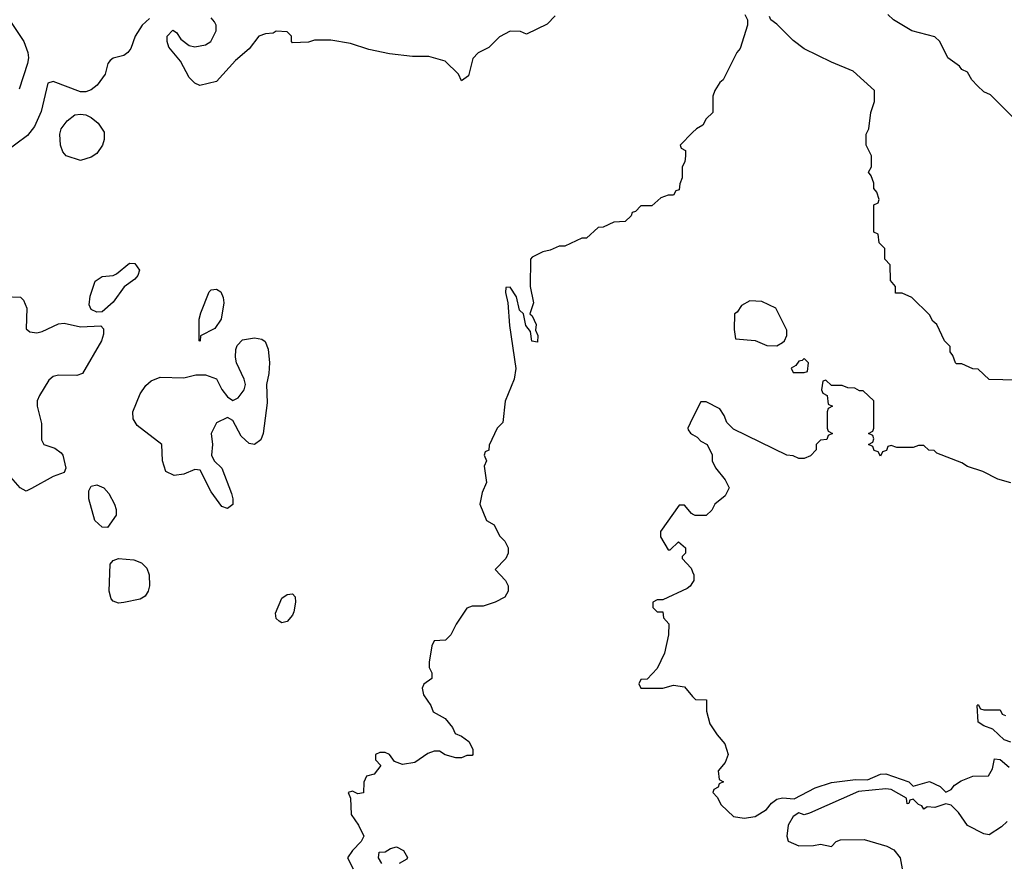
# Model space of a CAD drawing. Header units: inches. Extents: x 2380053 to 2584298, y 380219 to 546618.
# Tile 486 of 656: x 2487527 to 2491146, y 476354 to 479451. Entities that reach past the tile are written whole.
import ezdxf

# ---------------------------------------------------------------- set-up
doc = ezdxf.new("R2010")
doc.units = ezdxf.units.IN
doc.header["$MEASUREMENT"] = 0
doc.layers.add('C4487', color=7, linetype='Continuous')
doc.layers.add('C4497', color=7, linetype='Continuous')

msp = doc.modelspace()

# ---------------------------------------------------------------- linework, layer by layer
at = {"layer": 'C4487', "color": 2}
for points, elevation in [([(2488004.4, 479455.6), (2487977.3, 479430), (2487950.8, 479390), (2487934.8, 479345.2), (2487924.7, 479330), (2487910, 479319), (2487870, 479308.7), (2487859.8, 479300.2), (2487850.9, 479289.1), (2487841, 479250), (2487811, 479210), (2487790, 479193.2), (2487770, 479186), (2487750, 479185.2), (2487650, 479224), (2487630, 479218), (2487606.2, 479113.8), (2487581.6, 479058.4), (2487554.9, 479025.1), (2487470, 478961.2)], 38), ([(2487490, 479447.3), (2487542.4, 479370), (2487557.1, 479330), (2487559.3, 479310), (2487554.9, 479290), (2487524.5, 479195.5)], 34), ([(2489495.3, 479464.7), (2489465.4, 479434.6), (2489390, 479398), (2489367.3, 479407.3), (2489330, 479408), (2489290, 479388), (2489251.1, 479348.9), (2489211.6, 479328.4), (2489191.6, 479308.4), (2489176, 479244), (2489150, 479226), (2489139, 479250), (2489090, 479298), (2489030, 479315.3), (2488970, 479315.3), (2488885.6, 479325.6), (2488810, 479341.2), (2488743.2, 479363.2), (2488670, 479376), (2488610, 479375.3), (2488588.4, 479368.4), (2488530, 479366), (2488526, 479370), (2488526, 479390), (2488510, 479406), (2488470, 479408), (2488458.8, 479401.2), (2488430, 479399.3), (2488406, 479390), (2488370, 479343.7), (2488319.9, 479300.1), (2488250, 479224), (2488188.9, 479208.9), (2488170, 479218), (2488150, 479238), (2488118, 479298), (2488075.3, 479350), (2488069, 479370), (2488069.2, 479390), (2488090, 479412), (2488103.6, 479403.6), (2488118.8, 479378.8), (2488150, 479356), (2488170, 479350.8), (2488210, 479358.8), (2488229.3, 479370.7), (2488249.2, 479410), (2488249.2, 479430), (2488243.2, 479443.2), (2488230, 479457.2)], 38), ([(2490000, 479036), (2489954, 478990), (2489958, 478978), (2489974, 478970), (2489974, 478950), (2489971.6, 478928.4), (2489962, 478910), (2489962, 478870), (2489952.7, 478847.3), (2489950, 478826), (2489938, 478822), (2489930, 478806), (2489910, 478806), (2489883.6, 478796.4), (2489850, 478766), (2489810, 478766), (2489790, 478746), (2489778, 478742), (2489774, 478730), (2489751.6, 478708.4), (2489710, 478706), (2489671.6, 478688.4), (2489652.7, 478687.3), (2489610, 478648), (2489592.7, 478647.3), (2489530, 478618), (2489510, 478618), (2489476.9, 478603.1), (2489450, 478598), (2489410, 478578), (2489404.7, 478570), (2489403, 478470), (2489414.9, 478410), (2489402, 478370), (2489410, 478362), (2489424.7, 478330), (2489422, 478310), (2489431, 478290), (2489430, 478266), (2489409.5, 478269.5), (2489404.7, 478304.7), (2489386.6, 478326.6), (2489378, 478370), (2489363.7, 478383.7), (2489352.1, 478432.1), (2489330, 478468), (2489314, 478466), (2489312, 478448), (2489321, 478410), (2489327.1, 478327.1), (2489350.7, 478169.3), (2489344.7, 478130), (2489311.6, 478048.4), (2489302, 477970), (2489282, 477950), (2489252.7, 477887.3), (2489251.6, 477868.4), (2489238, 477862), (2489234, 477850), (2489242, 477830), (2489234, 477810), (2489242, 477750), (2489226.8, 477713.2), (2489218, 477670), (2489242, 477610), (2489270, 477594), (2489290, 477554), (2489310, 477534), (2489322, 477510), (2489322, 477490), (2489314, 477470), (2489274, 477430), (2489312, 477390), (2489322, 477370), (2489322, 477350), (2489310, 477328), (2489274, 477310), (2489230, 477295.3), (2489190, 477295.3), (2489170, 477288), (2489130.7, 477229.3), (2489111, 477190), (2489091.3, 477170), (2489050, 477168), (2489041, 477150), (2489031.3, 477090), (2489032, 477070), (2489042, 477050), (2489042, 477030), (2489011.6, 477008.4), (2489006, 476994), (2489011.3, 476970), (2489038, 476930), (2489046.8, 476906.8), (2489090, 476882), (2489118, 476850), (2489126.8, 476826.8), (2489150, 476818), (2489178, 476798), (2489192, 476770), (2489192, 476750), (2489190, 476746), (2489170, 476746), (2489150, 476738), (2489130, 476738), (2489090, 476748.7), (2489070, 476762), (2489050, 476762), (2489026.4, 476753.6), (2488979.1, 476720.9), (2488933.6, 476713.6), (2488904, 476724), (2488886, 476750), (2488870, 476758), (2488850, 476758), (2488834, 476750), (2488834, 476730), (2488854, 476710), (2488830, 476678), (2488802, 476670), (2488791.6, 476648.4), (2488790.9, 476609.1), (2488770, 476606), (2488750, 476615.3), (2488734, 476610), (2488742, 476590), (2488744.7, 476530), (2488772, 476490), (2488792, 476450), (2488782, 476430), (2488750, 476398), (2488732, 476370), (2488752, 476330)], 42), ([(2487470, 478433.4), (2487530, 478431), (2487540.5, 478420.5), (2487552.7, 478390), (2487550, 478314), (2487563.8, 478303.8), (2487590, 478300.4), (2487610, 478304.4), (2487670, 478333.4), (2487690, 478335.5), (2487750, 478321.3), (2487825.4, 478325.4), (2487834.8, 478314.8), (2487834.8, 478294.8), (2487827.7, 478270), (2487758, 478150), (2487736.8, 478143.2), (2487670, 478144), (2487650, 478139), (2487634.4, 478125.6), (2487599.1, 478070), (2487590.6, 478050), (2487590.5, 478030), (2487606.9, 477966.9), (2487606.6, 477906.6), (2487616, 477890), (2487656, 477876), (2487678.9, 477858.9), (2487685.5, 477850), (2487696.9, 477803.1), (2487690, 477786), (2487650, 477772.3), (2487570, 477728), (2487550, 477718), (2487528, 477730), (2487494, 477770)], 38), ([(2490000, 477986), (2489982, 477950), (2489983.6, 477943.6), (2489991.6, 477931.6), (2490000, 477926.7)], 46), ([(2490000, 477633.1), (2489995.3, 477635.3), (2489970, 477666), (2489950, 477666), (2489882, 477570), (2489882, 477550), (2489910, 477502), (2489918, 477502), (2489948, 477532), (2489974, 477510), (2489974, 477490), (2489962, 477478), (2489962, 477470), (2489994.4, 477434.4), (2490000, 477421)], 46), ([(2490000, 477382.7), (2489991.1, 477368.9), (2489979.8, 477360.2), (2489890, 477318), (2489870, 477318), (2489854, 477310), (2489854, 477290), (2489870, 477274), (2489890, 477274), (2489892.7, 477252.7), (2489912, 477230), (2489911, 477190), (2489896.8, 477123.2), (2489870, 477066), (2489832.7, 477027.3), (2489810, 477026), (2489802, 477010), (2489810, 476994), (2489890, 476994), (2489930, 477004.7), (2489970, 476998.8), (2490000, 476963.7)], 46), ([(2488858, 476350), (2488846, 476370), (2488848.4, 476391.6), (2488870, 476392), (2488890, 476404.7), (2488911.1, 476411.1), (2488936.9, 476396.9), (2488951.6, 476371.6), (2488950, 476366), (2488922, 476350)], 42)]:
    msp.add_lwpolyline(points, dxfattribs=dict(at, elevation=elevation))
at = {"layer": 'C4487', "color": 2, "elevation": 38}
for points in [[(2487750, 478933.2), (2487698, 478950), (2487685.6, 478965.6), (2487677.2, 478990), (2487674, 479030), (2487679, 479050), (2487701.5, 479078.5), (2487730, 479101), (2487750, 479104), (2487770, 479100.7), (2487790, 479090.8), (2487814.8, 479070), (2487837.1, 479037.1), (2487837.3, 479010), (2487830.8, 478990), (2487810, 478959), (2487790, 478945.2)], [(2487810, 478376), (2487790, 478385.2), (2487782.5, 478402.5), (2487785.4, 478434.6), (2487804, 478490), (2487830, 478507.3), (2487870, 478510.8), (2487883.2, 478516.8), (2487930, 478556.3), (2487950, 478554.8), (2487966.8, 478530), (2487960.7, 478510), (2487950, 478497.2), (2487910.5, 478469.5), (2487870, 478412.7), (2487830, 478377.2)], [(2488190, 478268.7), (2488186, 478270), (2488186.6, 478350), (2488192.9, 478372.9), (2488222.7, 478450), (2488230, 478457.3), (2488250, 478460.7), (2488266, 478450), (2488274.8, 478430), (2488277.3, 478410), (2488267.7, 478350), (2488244.1, 478315.9), (2488191.6, 478288.4)], [(2488390, 477889.3), (2488370, 477893.2), (2488340.2, 477920.2), (2488310, 477978), (2488290, 477988.7), (2488250, 477968.7), (2488231, 477930), (2488236, 477890), (2488232, 477850), (2488242, 477830), (2488270, 477802), (2488304.9, 477710), (2488310.4, 477690), (2488310, 477668.7), (2488290, 477654), (2488270, 477662), (2488230, 477715.3), (2488190, 477795.3), (2488170, 477797.2), (2488130, 477780.7), (2488095.1, 477775.1), (2488064, 477790), (2488052, 477830), (2488049.3, 477890), (2487958.8, 477958.8), (2487944.2, 477984.2), (2487942.4, 478010), (2487970, 478076), (2487990, 478106.8), (2488010, 478124), (2488043.2, 478136.8), (2488130, 478134), (2488174.2, 478145.8), (2488210, 478145.5), (2488250.7, 478130.7), (2488270, 478091.3), (2488290, 478064.7), (2488310, 478051.3), (2488330, 478061), (2488351.8, 478090), (2488356.2, 478110), (2488351.5, 478130), (2488323.6, 478190), (2488319.7, 478210), (2488321.4, 478238.5), (2488326.6, 478253.4), (2488346, 478274), (2488390, 478282), (2488416.5, 478276.5), (2488428.5, 478268.5), (2488439.5, 478239.5), (2488444.6, 478190), (2488442.6, 478150), (2488434.4, 478110), (2488436.9, 478043.1), (2488421.3, 477930), (2488413.4, 477906.6)], [(2487850, 477584), (2487830, 477585.2), (2487802.7, 477610), (2487780.9, 477690), (2487780.9, 477719.1), (2487790, 477736), (2487810, 477740.7), (2487836, 477730), (2487854, 477710), (2487874.8, 477670), (2487881, 477650), (2487881, 477630)], [(2487890, 477306), (2487870, 477313.2), (2487862.4, 477322.4), (2487855.6, 477350), (2487859.3, 477450), (2487870, 477462.8), (2487889.4, 477470.6), (2487945.8, 477465.8), (2487974.6, 477454.6), (2487994.4, 477434.4), (2488003, 477410), (2488003.8, 477370), (2487999.1, 477350), (2487988.1, 477331.9), (2487970, 477320.9), (2487910, 477309.3)], [(2488490, 477234), (2488480.2, 477240.2), (2488469.2, 477250), (2488466.6, 477270), (2488490, 477324.7), (2488510, 477338.8), (2488530, 477341), (2488538.8, 477330), (2488540.7, 477310), (2488534.4, 477274.4), (2488530, 477262), (2488510, 477239)]]:
    msp.add_lwpolyline(points, close=True, dxfattribs=at)
at = {"layer": 'C4497', "color": 2}
for points, elevation in [([(2490192, 479470), (2490202, 479450), (2490202, 479430), (2490175.3, 479344.7), (2490162, 479330), (2490112, 479230), (2490099.6, 479220.4), (2490082, 479190), (2490074, 479170), (2490074, 479110), (2490050, 479086), (2490036.9, 479063.1), (2490014, 479050), (2490000, 479036)], 42), ([(2491190, 478126), (2491090, 478128), (2491050, 478166), (2491030, 478168), (2490990, 478186), (2490970, 478186), (2490966, 478190), (2490956.4, 478216.4), (2490946, 478230), (2490946, 478250), (2490926, 478270), (2490898, 478330), (2490883.1, 478343.1), (2490870, 478366), (2490806, 478430), (2490770, 478446), (2490746, 478446), (2490746, 478470), (2490727.3, 478492.7), (2490726, 478550), (2490706, 478570), (2490706, 478610), (2490686, 478630), (2490682, 478662), (2490666, 478670), (2490666, 478770), (2490682, 478778), (2490686, 478790), (2490676.4, 478816.4), (2490666, 478830), (2490666, 478850), (2490656.4, 478876.4), (2490646, 478890), (2490658, 478910), (2490658, 478950), (2490638, 478990), (2490638, 479030), (2490648, 479050), (2490655.3, 479110), (2490668.7, 479150), (2490668, 479190), (2490590, 479262), (2490510, 479294), (2490410, 479344), (2490370, 479374), (2490310, 479434), (2490288, 479450), (2490282, 479462)], 42), ([(2491174.6, 479094.6), (2491094.6, 479174.6), (2491070, 479186), (2491047.3, 479207.3), (2491026, 479230), (2491010, 479258), (2490990, 479268), (2490980.4, 479280.4), (2490938, 479310), (2490908, 479370), (2490890, 479388), (2490806, 479410), (2490738, 479450), (2490718, 479470)], 38), ([(2491168.9, 477748.9), (2491122, 477762), (2491066, 477790), (2491010, 477808.7), (2490990, 477822), (2490898, 477858), (2490887.3, 477867.3), (2490868.4, 477868.4), (2490850, 477886), (2490830, 477886), (2490810, 477878), (2490750, 477878), (2490730, 477886), (2490718, 477882), (2490712.7, 477867.3), (2490698, 477862), (2490690, 477846), (2490682, 477862), (2490667.3, 477867.3), (2490662, 477882), (2490646, 477890), (2490662, 477898), (2490666, 477910), (2490662, 477922), (2490646, 477930), (2490662, 477938), (2490666, 477950), (2490666, 478050), (2490627.3, 478087.3), (2490612.7, 478087.3), (2490596.4, 478096.4), (2490570, 478098), (2490550, 478106), (2490510, 478106), (2490490, 478126), (2490478, 478122), (2490474, 478090), (2490478, 478078), (2490494, 478070), (2490498, 478038), (2490514, 478030), (2490498, 478022), (2490494, 478010), (2490494, 477950), (2490498, 477938), (2490514, 477930), (2490498, 477922), (2490492.7, 477907.3), (2490470, 477906), (2490454, 477890), (2490454, 477870), (2490432.7, 477847.3), (2490410, 477838), (2490390, 477838), (2490370, 477848), (2490346, 477850), (2490150, 477946), (2490126, 477970), (2490116.4, 477996.4), (2490100.4, 478020.4), (2490050, 478046), (2490030, 478046), (2490000, 477986)], 46), ([(2490000, 477926.7), (2490016.9, 477916.9), (2490030, 477902), (2490054, 477890), (2490071.6, 477851.6), (2490072, 477830), (2490083.6, 477803.6), (2490119.8, 477759.8), (2490134, 477730), (2490119.1, 477700.9), (2490082, 477670), (2490070, 477648), (2490050, 477628.7), (2490008.9, 477628.9), (2490000, 477633.1)], 46), ([(2490000, 477421), (2490004.7, 477410), (2490004.7, 477390), (2490000, 477382.7)], 46), ([(2490000, 476963.7), (2490010, 476952), (2490050.7, 476950.7), (2490051.3, 476910), (2490063.5, 476863.5), (2490090, 476822), (2490118, 476790), (2490130.8, 476750), (2490119.8, 476720.2), (2490094, 476690), (2490098, 476658), (2490114, 476650), (2490098, 476642), (2490094, 476630), (2490078, 476622), (2490074, 476610), (2490090, 476594), (2490105.4, 476565.4), (2490150, 476522), (2490190, 476516), (2490230, 476522.8), (2490272, 476548), (2490290, 476571.3), (2490310, 476586), (2490330, 476590.8), (2490373.2, 476586.8), (2490450, 476627.7), (2490510, 476647.7), (2490598, 476658), (2490643.1, 476656.9), (2490690, 476678), (2490710, 476678.8), (2490794, 476650), (2490810, 476634), (2490871.1, 476651.1), (2490910, 476632), (2490930, 476612), (2490950, 476622), (2490962.7, 476637.3), (2490986.8, 476653.2), (2491030, 476671), (2491088, 476672), (2491102, 476698), (2491110, 476734), (2491130, 476732), (2491163.6, 476703.6)], 46), ([(2491170, 476795.3), (2491144.7, 476804.7), (2491103.1, 476843.1), (2491070, 476855.3), (2491050, 476868.7), (2491046, 476930), (2491050, 476934), (2491058, 476918), (2491070, 476914), (2491130, 476914), (2491138, 476898), (2491150, 476894)], 46), ([(2491155.5, 476504.5), (2491135.5, 476484.5), (2491090, 476455.3), (2491070, 476459), (2491010, 476489.2), (2490976.6, 476536.6), (2490950, 476564), (2490930, 476568.7), (2490890, 476555.3), (2490862, 476558), (2490850, 476548.7), (2490842, 476562), (2490830, 476566), (2490810, 476586), (2490798, 476582), (2490794, 476570), (2490788.4, 476568.4), (2490786, 476590), (2490730, 476622), (2490710, 476624), (2490610, 476614), (2490430, 476534), (2490410, 476528.7), (2490390, 476535.3), (2490370, 476522), (2490351, 476490), (2490346, 476450), (2490351.1, 476431.1), (2490390, 476414.8), (2490444.7, 476415.3), (2490470, 476421), (2490510, 476412), (2490528, 476430), (2490543.7, 476436.3), (2490630, 476437.3), (2490713.7, 476413.7), (2490739.9, 476399.9), (2490762.8, 476370), (2490770.6, 476330.6)], 46)]:
    msp.add_lwpolyline(points, dxfattribs=dict(at, elevation=elevation))
at = {"layer": 'C4497', "color": 2, "elevation": 46}
for points in [[(2490210, 478418), (2490179.6, 478400.4), (2490163.6, 478376.4), (2490154, 478370), (2490152.7, 478312.7), (2490158, 478278), (2490230, 478272), (2490272.7, 478252.7), (2490310, 478252), (2490330, 478264.7), (2490338, 478270), (2490346, 478290), (2490346, 478310), (2490306, 478390), (2490254.6, 478414.6)], [(2490410, 478206), (2490402, 478198), (2490390, 478195.3), (2490379.8, 478180.2), (2490362, 478170), (2490370, 478154), (2490410, 478154), (2490422, 478158), (2490426, 478190)]]:
    msp.add_lwpolyline(points, close=True, dxfattribs=at)

doc.saveas('drawing.dxf')
